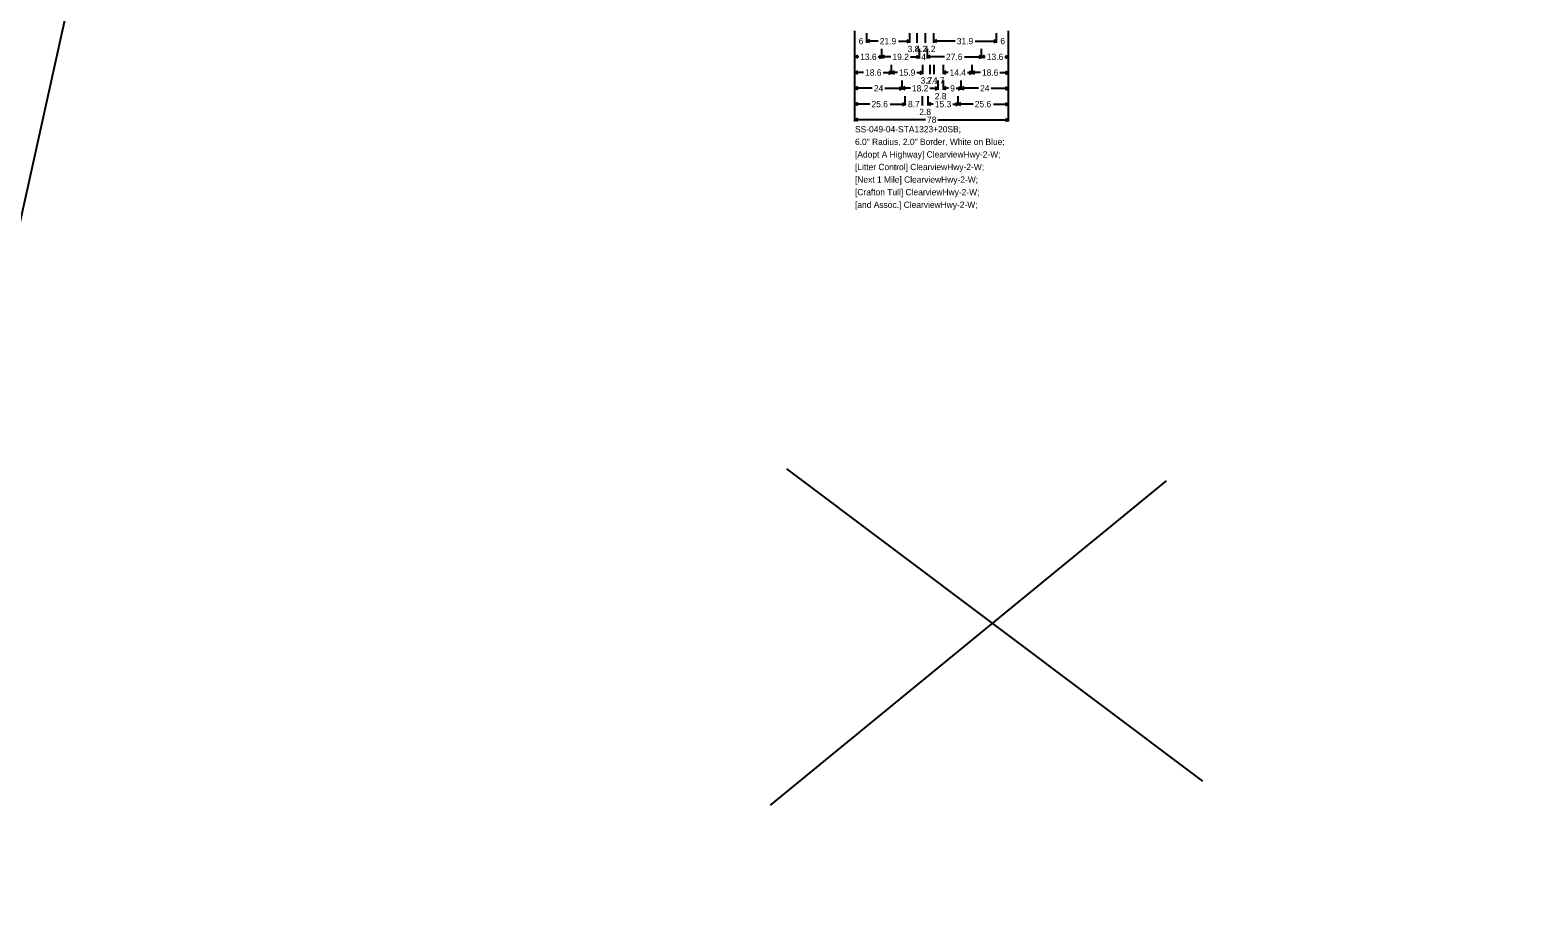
# Model space of a CAD drawing. Extents: x 667331 to 731245, y 738830 to 753817.
# Drawn here: x 720185 to 721334, y 744483 to 745150 of the extents above; entities that cross this region are included whole.
import ezdxf

# ---------------------------------------------------------------- set-up
doc = ezdxf.new("R2010")
doc.units = 0
doc.layers.add('R_SIGN', color=7, linetype='Continuous')

msp = doc.modelspace()

# ---------------------------------------------------------------- linework, layer by layer
at = {"layer": 'R_SIGN'}
for p, q in [((718814, 738859.2), (721334.1, 750220)), ((720813.5, 745080.8), (720813.5, 745149.8)), ((720813.5, 745140.8), (720813.5, 745148)), ((720822.5, 745140.8), (720822.5, 745148)), ((720855.3, 745140.8), (720855.3, 745148)), ((720861, 745140.8), (720861, 745148)), ((720867.3, 745140.8), (720867.3, 745148)), ((720873.6, 745140.8), (720873.6, 745148)), ((720921.4, 745140.8), (720921.4, 745148)), ((720921.4, 745140.8), (720921.4, 745148)), ((720930.5, 745080.8), (720930.5, 745149.8)), ((720930.5, 745140.8), (720930.5, 745148)), ((720813.5, 745128.8), (720813.5, 745136)), ((720824.7, 745143), (720822.5, 745142)), ((720831.2, 745142), (720822.5, 745142)), ((720824.7, 745140.9), (720822.5, 745142)), ((720834, 745128.8), (720834, 745136)), ((720846.6, 745142), (720855.3, 745142)), ((720853.1, 745143), (720855.3, 745142)), ((720853.1, 745140.9), (720855.3, 745142)), ((720862.7, 745128.8), (720862.7, 745136)), ((720868.7, 745128.8), (720868.7, 745136)), ((720875.8, 745143), (720873.6, 745142)), ((720889.9, 745142), (720873.6, 745142)), ((720875.8, 745140.9), (720873.6, 745142)), ((720905.2, 745142), (720921.4, 745142)), ((720910, 745128.8), (720910, 745136)), ((720910, 745128.8), (720910, 745136)), ((720919.3, 745143), (720921.4, 745142)), ((720919.3, 745140.9), (720921.4, 745142)), ((720930.5, 745128.8), (720930.5, 745136)), ((720815.6, 745131), (720813.5, 745130)), ((720816.3, 745130), (720813.5, 745130)), ((720815.6, 745128.9), (720813.5, 745130)), ((720813.5, 745116.8), (720813.5, 745124)), ((720831.2, 745130), (720834, 745130)), ((720831.8, 745131), (720834, 745130)), ((720831.8, 745128.9), (720834, 745130)), ((720836.1, 745131), (720834, 745130)), ((720840.9, 745130), (720834, 745130)), ((720836.1, 745128.9), (720834, 745130)), ((720841.3, 745116.8), (720841.3, 745124)), ((720855.7, 745130), (720862.7, 745130)), ((720860.5, 745131), (720862.7, 745130)), ((720860.5, 745128.9), (720862.7, 745130)), ((720865.2, 745116.8), (720865.2, 745124)), ((720870.9, 745131), (720868.7, 745130)), ((720881.7, 745130), (720868.7, 745130)), ((720870.9, 745128.9), (720868.7, 745130)), ((720870.8, 745116.8), (720870.8, 745124)), ((720873.9, 745116.8), (720873.9, 745124)), ((720880.9, 745116.8), (720880.9, 745124)), ((720897.1, 745130), (720910, 745130)), ((720902.7, 745116.8), (720902.7, 745124)), ((720902.7, 745116.8), (720902.7, 745124)), ((720907.9, 745131), (720910, 745130)), ((720907.9, 745128.9), (720910, 745130)), ((720912.2, 745131), (720910, 745130)), ((720912.8, 745130), (720910, 745130)), ((720912.2, 745128.9), (720910, 745130)), ((720927.7, 745130), (720930.5, 745130)), ((720928.3, 745131), (720930.5, 745130)), ((720928.3, 745128.9), (720930.5, 745130)), ((720930.5, 745116.8), (720930.5, 745124)), ((720815.6, 745119), (720813.5, 745118)), ((720820, 745118), (720813.5, 745118)), ((720815.6, 745116.9), (720813.5, 745118)), ((720813.5, 745104.8), (720813.5, 745112)), ((720834.9, 745118), (720841.3, 745118)), ((720839.2, 745119), (720841.3, 745118)), ((720839.2, 745116.9), (720841.3, 745118)), ((720843.5, 745119), (720841.3, 745118)), ((720845.8, 745118), (720841.3, 745118)), ((720843.5, 745116.9), (720841.3, 745118)), ((720849.5, 745104.8), (720849.5, 745112)), ((720860.7, 745118), (720865.2, 745118)), ((720863, 745119), (720865.2, 745118)), ((720863, 745116.9), (720865.2, 745118)), ((720876.8, 745104.8), (720876.8, 745112)), ((720883.1, 745119), (720880.9, 745118)), ((720884.4, 745118), (720880.9, 745118)), ((720883.1, 745116.9), (720880.9, 745118)), ((720881, 745104.8), (720881, 745112)), ((720894.4, 745104.8), (720894.4, 745112)), ((720894.4, 745104.8), (720894.4, 745112)), ((720899.2, 745118), (720902.7, 745118)), ((720900.5, 745119), (720902.7, 745118)), ((720900.5, 745116.9), (720902.7, 745118)), ((720904.8, 745119), (720902.7, 745118)), ((720909.1, 745118), (720902.7, 745118)), ((720904.8, 745116.9), (720902.7, 745118)), ((720924, 745118), (720930.5, 745118)), ((720928.3, 745119), (720930.5, 745118)), ((720928.3, 745116.9), (720930.5, 745118)), ((720930.5, 745104.8), (720930.5, 745112)), ((720815.6, 745107), (720813.5, 745106)), ((720826.7, 745106), (720813.5, 745106)), ((720815.6, 745104.9), (720813.5, 745106)), ((720813.5, 745092.8), (720813.5, 745100)), ((720836.3, 745106), (720849.5, 745106)), ((720847.4, 745107), (720849.5, 745106)), ((720847.4, 745104.9), (720849.5, 745106)), ((720851.7, 745107), (720849.5, 745106)), ((720855.7, 745106), (720849.5, 745106)), ((720851.7, 745104.9), (720849.5, 745106)), ((720851.8, 745092.8), (720851.8, 745100)), ((720865, 745092.8), (720865, 745100)), ((720869.2, 745092.8), (720869.2, 745100)), ((720870.5, 745106), (720876.8, 745106)), ((720874.6, 745107), (720876.8, 745106)), ((720874.6, 745104.9), (720876.8, 745106)), ((720883.1, 745107), (720881, 745106)), ((720884.9, 745106), (720881, 745106)), ((720883.1, 745104.9), (720881, 745106)), ((720890.5, 745106), (720894.4, 745106)), ((720892.2, 745092.8), (720892.2, 745100)), ((720892.2, 745092.8), (720892.2, 745100)), ((720892.3, 745107), (720894.4, 745106)), ((720892.3, 745104.9), (720894.4, 745106)), ((720896.6, 745107), (720894.4, 745106)), ((720907.7, 745106), (720894.4, 745106)), ((720896.6, 745104.9), (720894.4, 745106)), ((720917.2, 745106), (720930.5, 745106)), ((720928.3, 745107), (720930.5, 745106)), ((720928.3, 745104.9), (720930.5, 745106)), ((720930.5, 745092.8), (720930.5, 745100)), ((720815.6, 745095), (720813.5, 745094)), ((720824.9, 745094), (720813.5, 745094)), ((720815.6, 745092.9), (720813.5, 745094)), ((720840.4, 745094), (720851.8, 745094)), ((720849.7, 745095), (720851.8, 745094)), ((720849.7, 745092.9), (720851.8, 745094)), ((720871.3, 745095), (720869.2, 745094)), ((720873.2, 745094), (720869.2, 745094)), ((720871.3, 745092.9), (720869.2, 745094)), ((720888.1, 745094), (720892.2, 745094)), ((720890, 745095), (720892.2, 745094)), ((720890, 745092.9), (720892.2, 745094)), ((720894.3, 745095), (720892.2, 745094)), ((720903.6, 745094), (720892.2, 745094)), ((720894.3, 745092.9), (720892.2, 745094)), ((720919, 745094), (720930.5, 745094)), ((720928.3, 745095), (720930.5, 745094)), ((720928.3, 745092.9), (720930.5, 745094)), ((720815.6, 745083), (720813.5, 745082)), ((720867.2, 745082), (720813.5, 745082)), ((720815.6, 745080.9), (720813.5, 745082)), ((720876.7, 745082), (720930.5, 745082)), ((720928.3, 745083), (720930.5, 745082)), ((720928.3, 745080.9), (720930.5, 745082)), ((720761.3, 744815.7), (721078.4, 744577.7)), ((720749.1, 744559.4), (721051, 744806.6))]:
    msp.add_line(p, q, dxfattribs=at)

# ---------------------------------------------------------------- texts
for s, p in [('6', (720816.3, 745139.6)), ('21.9', (720832.4, 745139.6)), ('3.8', (720853.6, 745133.6)), ('4.2', (720859.5, 745133.6)), ('4.2', (720865.9, 745133.6)), ('31.9', (720891.1, 745139.6)), ('6', (720924.3, 745139.6)), ('13.6', (720817.5, 745127.6)), ('19.2', (720842.1, 745127.6)), ('4', (720864, 745127.6)), ('27.6', (720882.9, 745127.6)), ('13.6', (720914, 745127.6)), ('18.6', (720821.2, 745115.6)), ('15.9', (720847, 745115.6)), ('3.7', (720863.5, 745109.6)), ('2.1', (720868.3, 745109.6)), ('4.7', (720872.8, 745109.6)), ('14.4', (720885.6, 745115.6)), ('18.6', (720910.3, 745115.6)), ('24', (720827.9, 745103.6)), ('18.2', (720856.9, 745103.6)), ('2.8', (720874.3, 745097.6)), ('9', (720886.1, 745103.6)), ('24', (720908.9, 745103.6)), ('25.6', (720826.1, 745091.6)), ('8.7', (720853.9, 745091.6)), ('2.8', (720862.5, 745085.6)), ('15.3', (720874.4, 745091.6)), ('25.6', (720904.8, 745091.6)), ('SS-049-04-STA1323+20SB; ', (720813.5, 745072.4)), ('78', (720868.4, 745079.6)), ('6.0" Radius, 2.0" Border, White on Blue; ', (720813.5, 745062.8)), ('[Adopt A Highway] ClearviewHwy-2-W; ', (720813.5, 745053.2)), ('[Litter Control] ClearviewHwy-2-W; ', (720813.5, 745043.6)), ('[Next 1 Mile] ClearviewHwy-2-W; ', (720813.5, 745034)), ('[Crafton Tull] ClearviewHwy-2-W; ', (720813.5, 745024.4)), ('[and Assoc.] ClearviewHwy-2-W; ', (720813.5, 745014.8))]:
    msp.add_text(s, height=4.8, dxfattribs=at).set_placement(p)

doc.saveas('drawing.dxf')
